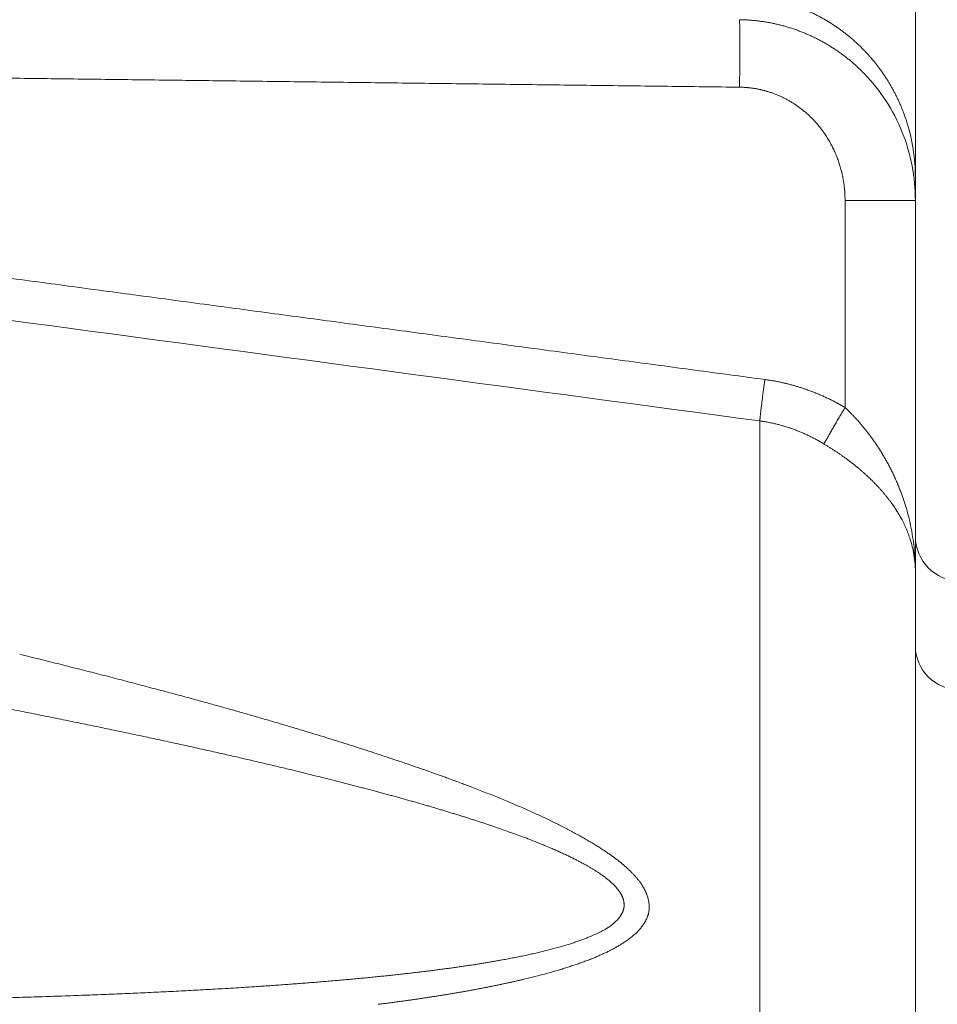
# Model space of a CAD drawing. Header units: millimetres. Extents: x 5437 to 18441, y -4466 to 3128.
# Tile 388 of 497: x 13790 to 13800, y 10 to 21. Entities that reach past the tile are written whole.
import ezdxf

# ---------------------------------------------------------------- set-up
doc = ezdxf.new("R2010")
doc.units = ezdxf.units.MM
doc.layers.add('1', color=7, linetype='Continuous', true_color=0xffffff)
doc.dimstyles.get("Standard").update_dxf_attribs({"dimtxt": 0.18, "dimasz": 0.18, "dimexe": 0.18, "dimexo": 0.0625, "dimgap": 0.09, "dimtad": 0, "dimtih": 1, "dimtoh": 1, "dimdec": 4, "dimzin": 0, "dimdsep": 46, "dimtxsty": 'Standard', "dimcen": 0.09, "dimadec": 0, "dimazin": 0, "dimtfac": 1, "dimtdec": 4, "dimtofl": 0, "dimtmove": 0, "dimatfit": 3, "dimfxl": 1, "dimtolj": 1, "dimtzin": 0, "dimarcsym": 0})

# ---------------------------------------------------------------- blocks, each defined once
blk = doc.blocks.new('*D3')
at = {"color": 0, "lineweight": -2, "transparency": 16777216}
for p, q in [((13674.147, 1169.564), (14135.36, 1169.564)), ((13833.147, -580.436), (14135.36, -580.436))]:
    blk.add_line(p, q, dxfattribs=at)
at = {"color": 0, "lineweight": 0, "transparency": 16777216}
for p, q in [((14135.18, 1089.564), (14135.18, 421.321)), ((14135.18, -500.436), (14135.18, 167.808))]:
    blk.add_line(p, q, dxfattribs=at)
at = {"color": 0, "lineweight": 20, "transparency": 16777216}
for points in [[(14121.847, 1089.564), (14148.514, 1089.564), (14135.18, 1169.564)], [(14121.847, -500.436), (14148.514, -500.436), (14135.18, -580.436)]]:
    blk.add_solid(points, dxfattribs=at)
at = {"layer": 'Defpoints', "color": 0, "lineweight": 20, "transparency": 16777216}
for p in [(13674.085, 1169.564), (13833.085, -580.436), (14135.18, -580.436)]:
    blk.add_point(p, dxfattribs=at)
at = {"color": 0, "lineweight": 20, "transparency": 16777216, "insert": (14135.18, 294.564), "char_height": 80, "attachment_point": 5, "rotation": 270}
blk.add_mtext('\\A1;1750', dxfattribs=at)
blk = doc.blocks.new('*D4')
at = {"color": 0, "lineweight": -2, "transparency": 16777216}
for p, q in [((13346.81, 234.502), (13346.81, -825.635)), ((13857.587, -64.498), (13857.587, -825.635))]:
    blk.add_line(p, q, dxfattribs=at)
at = {"color": 0, "lineweight": 0, "transparency": 16777216}
for p, q in [((13426.81, -825.455), (13508.775, -825.455)), ((13777.587, -825.455), (13695.622, -825.455))]:
    blk.add_line(p, q, dxfattribs=at)
at = {"color": 0, "lineweight": 20, "transparency": 16777216}
for points in [[(13426.81, -812.121), (13426.81, -838.788), (13346.81, -825.455)], [(13777.587, -812.121), (13777.587, -838.788), (13857.587, -825.455)]]:
    blk.add_solid(points, dxfattribs=at)
at = {"layer": 'Defpoints', "color": 0, "lineweight": 20, "transparency": 16777216}
for p in [(13346.81, 234.564), (13857.587, -64.436), (13346.81, -825.455)]:
    blk.add_point(p, dxfattribs=at)
at = {"color": 0, "lineweight": 20, "transparency": 16777216, "insert": (13602.199, -825.455), "char_height": 80, "attachment_point": 5}
blk.add_mtext('\\A1;515', dxfattribs=at)

msp = doc.modelspace()

# ---------------------------------------------------------------- linework, layer by layer
at = {"layer": '1', "color": 0, "lineweight": 20}
for p, q in [((13800.08476, 21.08943), (13800.08476, 19.18213)), ((13800.08476, 19.18216), (13800.08476, 18.92583)), ((13799.29872, 16.60991), (13799.29872, 18.92583)), ((13800.08476, 18.92583), (13800.08476, 14.77167)), ((13798.34581, -7.65812), (13798.34581, 16.46033)), ((13800.08476, 14.77167), (13800.08476, -7.89707))]:
    msp.add_line(p, q, dxfattribs=at)
msp.add_arc((13800.58476, 15.16911), 0.5, 180, 269.2, dxfattribs=at)
msp.add_ellipse((13800.58476, 13.94441), major_axis=(0.5, 0), ratio=0.9838012, start_param=3.14159265, end_param=4.69842635, dxfattribs=at)
for points, degree, knots in [([(13799.51815, 20.59723), (13799.51295, 20.60263), (13799.50254, 20.61343), (13799.48672, 20.6294), (13799.47077, 20.64517), (13799.45467, 20.66072), (13799.43843, 20.67607), (13799.42206, 20.69121), (13799.40555, 20.70614), (13799.38891, 20.72085), (13799.37215, 20.73535), (13799.35526, 20.74964), (13799.33824, 20.76372), (13799.32111, 20.77758), (13799.30386, 20.79122), (13799.2865, 20.80465), (13799.26903, 20.81787), (13799.25145, 20.83086), (13799.23377, 20.84364), (13799.21598, 20.85621), (13799.1981, 20.86855), (13799.18012, 20.88068), (13799.16204, 20.89258), (13799.14388, 20.90427), (13799.12562, 20.91574), (13799.10729, 20.927), (13799.08886, 20.93803), (13799.07036, 20.94884), (13799.05179, 20.95943), (13799.03314, 20.96981), (13799.01441, 20.97996), (13798.99562, 20.98989), (13798.97676, 20.99961), (13798.95784, 21.0091), (13798.93886, 21.01838), (13798.91982, 21.02744), (13798.90073, 21.03627), (13798.88158, 21.04489), (13798.86238, 21.05329), (13798.84314, 21.06147), (13798.82385, 21.06944), (13798.80452, 21.07718), (13798.78514, 21.08471), (13798.76573, 21.09202), (13798.74629, 21.09911), (13798.72681, 21.10599), (13798.70731, 21.11265), (13798.68777, 21.1191), (13798.66821, 21.12533), (13798.64863, 21.13135), (13798.62903, 21.13715), (13798.60941, 21.14274), (13798.58977, 21.14811), (13798.57012, 21.15328), (13798.55047, 21.15823), (13798.5308, 21.16297), (13798.51112, 21.1675), (13798.49145, 21.17182), (13798.47177, 21.17593), (13798.45209, 21.17984), (13798.43241, 21.18353), (13798.41274, 21.18702), (13798.39308, 21.19031), (13798.37342, 21.19339), (13798.35378, 21.19626), (13798.33415, 21.19893), (13798.31453, 21.2014), (13798.29493, 21.20367), (13798.27536, 21.20574), (13798.2558, 21.2076), (13798.23627, 21.20927), (13798.21676, 21.21075), (13798.19728, 21.21202), (13798.17783, 21.2131), (13798.15842, 21.21398), (13798.13903, 21.21468), (13798.12612, 21.21499), (13798.11967, 21.21514)], 3, [0, 0, 0, 0, 0.01438616, 0.02874289, 0.04307022, 0.05736819, 0.07163682, 0.08587617, 0.10008625, 0.11426711, 0.12841878, 0.14254131, 0.15663471, 0.17069905, 0.18473434, 0.19874063, 0.21271795, 0.22666635, 0.24058586, 0.25447653, 0.26833839, 0.28217147, 0.29597583, 0.3097515, 0.32349852, 0.33721694, 0.35090679, 0.36456812, 0.37820096, 0.39180537, 0.40538138, 0.41892904, 0.4324484, 0.44593948, 0.45940235, 0.47283704, 0.48624359, 0.49962206, 0.5129725, 0.52629493, 0.53958943, 0.55285602, 0.56609475, 0.57930568, 0.59248885, 0.60564432, 0.61877212, 0.63187231, 0.64494493, 0.65799004, 0.67100769, 0.68399793, 0.6969608, 0.70989637, 0.72280467, 0.73568577, 0.74853971, 0.76136656, 0.77416635, 0.78693914, 0.799685, 0.81240397, 0.8250961, 0.83776146, 0.85040009, 0.86301206, 0.87559742, 0.88815622, 0.90068852, 0.91319439, 0.92567387, 0.93812703, 0.95055392, 0.9629546, 0.97532914, 0.98767758, 1, 1, 1, 1]), ([(13798.11967, 20.94608), (13798.12699, 20.94596), (13798.14165, 20.94571), (13798.16364, 20.94503), (13798.18566, 20.94411), (13798.20769, 20.94294), (13798.22973, 20.94153), (13798.25178, 20.93986), (13798.27384, 20.93794), (13798.29591, 20.93578), (13798.31797, 20.93336), (13798.34004, 20.93068), (13798.3621, 20.92776), (13798.38416, 20.92458), (13798.40621, 20.92115), (13798.42824, 20.91746), (13798.45026, 20.91352), (13798.47226, 20.90933), (13798.49424, 20.90487), (13798.5162, 20.90017), (13798.53813, 20.8952), (13798.56003, 20.88998), (13798.58189, 20.8845), (13798.60373, 20.87877), (13798.62552, 20.87278), (13798.64727, 20.86653), (13798.66897, 20.86002), (13798.69063, 20.85326), (13798.71223, 20.84624), (13798.73378, 20.83896), (13798.75528, 20.83142), (13798.77671, 20.82363), (13798.79808, 20.81558), (13798.81939, 20.80727), (13798.84062, 20.7987), (13798.86178, 20.78989), (13798.87581, 20.78381), (13798.88283, 20.78076)], 3, [0, 0, 0, 0, 0.02793838, 0.05591219, 0.0839216, 0.11196676, 0.14004786, 0.16816506, 0.19631853, 0.22450844, 0.25273494, 0.28099822, 0.30929843, 0.33763574, 0.36601031, 0.3944223, 0.42287188, 0.45135921, 0.47988445, 0.50844775, 0.53704929, 0.56568921, 0.59436768, 0.62308484, 0.65184087, 0.68063591, 0.70947012, 0.73834365, 0.76725666, 0.79620929, 0.82520171, 0.85423406, 0.88330649, 0.91241915, 0.94157219, 0.97076576, 1, 1, 1, 1]), ([(13798.88283, 20.78076), (13798.88941, 20.77786), (13798.90257, 20.77205), (13798.92222, 20.76306), (13798.94181, 20.75385), (13798.96134, 20.7444), (13798.9808, 20.73471), (13799.0002, 20.7248), (13799.01952, 20.71465), (13799.03878, 20.70426), (13799.05795, 20.69364), (13799.07705, 20.68279), (13799.09606, 20.6717), (13799.11499, 20.66038), (13799.13383, 20.64883), (13799.15257, 20.63704), (13799.17123, 20.62502), (13799.18978, 20.61277), (13799.20824, 20.60028), (13799.22659, 20.58757), (13799.24483, 20.57462), (13799.26297, 20.56144), (13799.28099, 20.54802), (13799.29889, 20.53438), (13799.31668, 20.52051), (13799.33434, 20.50641), (13799.35188, 20.49208), (13799.36929, 20.47752), (13799.38657, 20.46274), (13799.40371, 20.44772), (13799.42071, 20.43249), (13799.43758, 20.41702), (13799.4543, 20.40134), (13799.47087, 20.38543), (13799.48729, 20.36929), (13799.50356, 20.35295), (13799.51427, 20.34188), (13799.51962, 20.33635)], 3, [0, 0, 0, 0, 0.02754498, 0.05514902, 0.08281224, 0.11053477, 0.13831674, 0.16615828, 0.1940595, 0.22202054, 0.25004151, 0.27812253, 0.30626372, 0.33446521, 0.36272711, 0.39104954, 0.41943261, 0.44787644, 0.47638115, 0.50494684, 0.53357364, 0.56226164, 0.59101097, 0.61982173, 0.64869403, 0.67762798, 0.70662368, 0.73568124, 0.76480077, 0.79398237, 0.82322614, 0.85253218, 0.88190059, 0.91133149, 0.94082495, 0.97038109, 1, 1, 1, 1]), ([(13799.93791, 19.94471), (13799.93521, 19.95141), (13799.92982, 19.96477), (13799.92148, 19.98465), (13799.91299, 20.00435), (13799.90434, 20.02386), (13799.89553, 20.04318), (13799.88657, 20.0623), (13799.87747, 20.08123), (13799.86821, 20.09997), (13799.85882, 20.11852), (13799.84929, 20.13687), (13799.83963, 20.15502), (13799.82984, 20.17298), (13799.81992, 20.19075), (13799.80989, 20.20832), (13799.79973, 20.22569), (13799.78947, 20.24287), (13799.77909, 20.25986), (13799.7686, 20.27664), (13799.75802, 20.29324), (13799.74733, 20.30964), (13799.73655, 20.32584), (13799.72568, 20.34185), (13799.71472, 20.35766), (13799.70368, 20.37328), (13799.69255, 20.38871), (13799.68135, 20.40394), (13799.67007, 20.41898), (13799.65873, 20.43383), (13799.64731, 20.44848), (13799.63583, 20.46294), (13799.62429, 20.47722), (13799.61269, 20.4913), (13799.60104, 20.5052), (13799.58934, 20.5189), (13799.57758, 20.53242), (13799.56578, 20.54575), (13799.55394, 20.55889), (13799.54206, 20.57185), (13799.53015, 20.58463), (13799.52215, 20.59304), (13799.51815, 20.59723)], 3, [0, 0, 0, 0, 0.02780153, 0.05545921, 0.08297305, 0.11034307, 0.13756927, 0.16465166, 0.19159026, 0.21838508, 0.24503612, 0.27154341, 0.29790696, 0.32412678, 0.35020288, 0.37613528, 0.401924, 0.42756905, 0.45307044, 0.4784282, 0.50364234, 0.52871288, 0.55363983, 0.57842322, 0.60306307, 0.62755939, 0.65191221, 0.67612155, 0.70018742, 0.72410986, 0.74788888, 0.77152451, 0.79501677, 0.81836569, 0.8415713, 0.86463362, 0.88755267, 0.91032849, 0.9329611, 0.95545054, 0.97779683, 1, 1, 1, 1]), ([(13799.29872, 18.92583), (13799.29877, 19.03849), (13799.28713, 19.15087), (13799.26379, 19.26201), (13799.19473, 19.47328), (13799.0829, 19.66555), (13799.01811, 19.75426), (13798.90841, 19.87351), (13798.78072, 19.97252), (13798.7369, 20.00277), (13798.60271, 20.08486), (13798.4562, 20.14372), (13798.35421, 20.17134), (13798.2454, 20.18792), (13798.1356, 20.19129), (13798.13029, 20.19142), (13798.12498, 20.19152), (13798.11967, 20.19159)], 5, [0, 0, 0, 0, 0, 0, 0.29325221, 0.29325221, 0.29325221, 0.57693021, 0.57693021, 0.57693021, 0.71479363, 0.71479363, 0.71479363, 0.98621046, 0.98621046, 0.98621046, 1, 1, 1, 1, 1, 1]), ([(13800.08476, 19.18216), (13800.08476, 19.28884), (13800.07641, 19.39555), (13800.04322, 19.60651), (13800.01837, 19.71076), (13799.98559, 19.81258)], 3, [0, 0, 0, 0, 0.5, 0.5, 1, 1, 1, 1]), ([(13799.9389, 19.68544), (13799.98692, 19.56464), (13800.0235, 19.4395), (13800.07242, 19.18484), (13800.08476, 19.05533), (13800.08476, 18.92583)], 3, [0, 0, 0, 0, 0.5, 0.5, 1, 1, 1, 1]), ([(13798.40235, 16.92316), (13798.55447, 16.90273), (13798.70446, 16.86978), (13798.85163, 16.82475), (13799.0289, 16.75446), (13799.19859, 16.66675), (13799.23229, 16.64848), (13799.26567, 16.62953), (13799.29872, 16.60991)], 5, [0, 0, 0, 0, 0, 0, 0.79967118, 0.79967118, 0.79967118, 1, 1, 1, 1, 1, 1]), ([(13799.29872, 16.60991), (13799.30286, 16.60599), (13799.31118, 16.59813), (13799.32359, 16.58616), (13799.33601, 16.57402), (13799.34843, 16.56169), (13799.36086, 16.54917), (13799.37329, 16.53646), (13799.38571, 16.52357), (13799.39812, 16.51049), (13799.41052, 16.49722), (13799.42291, 16.48376), (13799.43528, 16.47011), (13799.44763, 16.45628), (13799.45995, 16.44226), (13799.47225, 16.42805), (13799.48452, 16.41366), (13799.49675, 16.39908), (13799.50895, 16.38431), (13799.52111, 16.36935), (13799.53322, 16.3542), (13799.54529, 16.33887), (13799.55731, 16.32335), (13799.56927, 16.30764), (13799.58118, 16.29174), (13799.59303, 16.27566), (13799.60481, 16.25939), (13799.61653, 16.24293), (13799.62818, 16.22628), (13799.63976, 16.20945), (13799.64737, 16.19814), (13799.6512, 16.19246)], 3, [0, 0, 0, 0, 0.03073995, 0.06173494, 0.09298658, 0.1244964, 0.15626591, 0.1882966, 0.22058989, 0.2531472, 0.28596989, 0.31905931, 0.35241675, 0.38604349, 0.41994077, 0.45410981, 0.48855179, 0.52326787, 0.55825917, 0.59352681, 0.62907187, 0.66489538, 0.70099839, 0.73738189, 0.77404687, 0.81099428, 0.84822508, 0.88574016, 0.92354042, 0.96162675, 1, 1, 1, 1]), ([(13799.06291, 16.20291), (13799.0565, 16.2068), (13799.04369, 16.21458), (13799.02431, 16.22594), (13799.00485, 16.23708), (13798.98529, 16.24796), (13798.96564, 16.2586), (13798.94589, 16.26899), (13798.92606, 16.27913), (13798.90615, 16.28902), (13798.88615, 16.29866), (13798.86607, 16.30804), (13798.84591, 16.31718), (13798.82568, 16.32607), (13798.80538, 16.3347), (13798.78501, 16.34308), (13798.76457, 16.35121), (13798.74407, 16.35909), (13798.72351, 16.36671), (13798.70289, 16.37408), (13798.68221, 16.38119), (13798.66148, 16.38805), (13798.64069, 16.39466), (13798.61986, 16.40101), (13798.59899, 16.4071), (13798.57807, 16.41294), (13798.5571, 16.41853), (13798.53611, 16.42386), (13798.51507, 16.42894), (13798.494, 16.43376), (13798.47291, 16.43832), (13798.45178, 16.44263), (13798.43063, 16.44669), (13798.40946, 16.45049), (13798.38826, 16.45404), (13798.36705, 16.45734), (13798.35289, 16.45933), (13798.34581, 16.46033)], 3, [0, 0, 0, 0, 0.02932809, 0.0586045, 0.08782984, 0.11700474, 0.14612982, 0.17520573, 0.20423309, 0.23321255, 0.26214475, 0.29103035, 0.31986999, 0.34866434, 0.37741405, 0.40611979, 0.43478223, 0.46340205, 0.49197991, 0.5205165, 0.54901251, 0.57746861, 0.60588551, 0.63426389, 0.66260446, 0.69090791, 0.71917495, 0.74740628, 0.77560263, 0.8037647, 0.8318932, 0.85998887, 0.88805242, 0.91608458, 0.94408607, 0.97205763, 1, 1, 1, 1]), ([(13799.82978, 15.52557), (13799.82636, 15.5304), (13799.81955, 15.54003), (13799.80909, 15.55442), (13799.7985, 15.56871), (13799.78775, 15.5829), (13799.77686, 15.59701), (13799.76583, 15.61101), (13799.75465, 15.62492), (13799.74334, 15.63872), (13799.7319, 15.65244), (13799.72032, 15.66605), (13799.70862, 15.67956), (13799.69679, 15.69297), (13799.68483, 15.70629), (13799.67276, 15.7195), (13799.66057, 15.73262), (13799.64827, 15.74563), (13799.63585, 15.75854), (13799.62333, 15.77135), (13799.6107, 15.78406), (13799.59796, 15.79667), (13799.58513, 15.80918), (13799.5722, 15.82159), (13799.55917, 15.83389), (13799.54605, 15.8461), (13799.53285, 15.8582), (13799.51955, 15.8702), (13799.50617, 15.88211), (13799.49271, 15.89391), (13799.47917, 15.90561), (13799.46555, 15.91721), (13799.45186, 15.92871), (13799.4381, 15.94011), (13799.42427, 15.95141), (13799.41037, 15.96261), (13799.39641, 15.97371), (13799.38238, 15.98471), (13799.3683, 15.99562), (13799.35416, 16.00643), (13799.33996, 16.01714), (13799.32572, 16.02775), (13799.31142, 16.03827), (13799.29708, 16.04869), (13799.28269, 16.05902), (13799.26826, 16.06925), (13799.25378, 16.07939), (13799.23927, 16.08943), (13799.22473, 16.09938), (13799.21015, 16.10924), (13799.19553, 16.11901), (13799.18089, 16.12869), (13799.16622, 16.13827), (13799.15152, 16.14777), (13799.1368, 16.15718), (13799.12206, 16.1665), (13799.1073, 16.17573), (13799.09253, 16.18488), (13799.07774, 16.19394), (13799.06785, 16.19992), (13799.06291, 16.20291)], 3, [0, 0, 0, 0, 0.01968968, 0.03927304, 0.05875094, 0.07812423, 0.0973938, 0.11656054, 0.13562537, 0.15458922, 0.17345303, 0.19221778, 0.21088443, 0.229454, 0.2479275, 0.26630598, 0.28459047, 0.30278206, 0.32088183, 0.33889091, 0.35681041, 0.37464148, 0.3923853, 0.41004304, 0.42761592, 0.44510515, 0.46251199, 0.47983769, 0.49708355, 0.51425086, 0.53134094, 0.54835515, 0.56529484, 0.58216139, 0.59895621, 0.61568071, 0.63233634, 0.64892457, 0.66544685, 0.68190471, 0.69829965, 0.71463321, 0.73090695, 0.74712244, 0.76328127, 0.77938505, 0.79543542, 0.81143401, 0.82738249, 0.84328254, 0.85913586, 0.87494415, 0.89070914, 0.90643258, 0.92211623, 0.93776185, 0.95337123, 0.96894618, 0.98448849, 1, 1, 1, 1]), ([(13799.6512, 16.19246), (13799.65535, 16.18621), (13799.66372, 16.17364), (13799.67611, 16.15458), (13799.68847, 16.1352), (13799.70078, 16.11552), (13799.71304, 16.09552), (13799.72524, 16.07521), (13799.73737, 16.05459), (13799.74943, 16.03365), (13799.7614, 16.01241), (13799.77329, 15.99085), (13799.78509, 15.96898), (13799.79678, 15.94679), (13799.80836, 15.9243), (13799.81982, 15.90149), (13799.83115, 15.87837), (13799.84235, 15.85494), (13799.85341, 15.8312), (13799.86433, 15.80714), (13799.87507, 15.78277), (13799.88568, 15.75809), (13799.89254, 15.74151), (13799.89599, 15.73318)], 3, [0, 0, 0, 0, 0.04205877, 0.08466864, 0.12783052, 0.17154529, 0.21581379, 0.26063684, 0.30601522, 0.35194967, 0.39844094, 0.44548972, 0.49309668, 0.54126249, 0.58998777, 0.63927313, 0.68911916, 0.73952643, 0.79049548, 0.84202686, 0.89412108, 0.94677863, 1, 1, 1, 1]), ([(13799.89599, 15.73318), (13799.89886, 15.72614), (13799.90461, 15.71202), (13799.91301, 15.69073), (13799.92127, 15.66926), (13799.92938, 15.64761), (13799.93733, 15.62579), (13799.94511, 15.60378), (13799.95273, 15.5816), (13799.96018, 15.55925), (13799.96746, 15.53671), (13799.97214, 15.52162), (13799.97449, 15.51404)], 3, [0, 0, 0, 0, 0.09695955, 0.19459347, 0.29290225, 0.39188639, 0.49154637, 0.59188266, 0.69289572, 0.794586, 0.89695395, 1, 1, 1, 1]), ([(13800.02172, 15.15236), (13800.01987, 15.15782), (13800.01618, 15.1687), (13800.01036, 15.18493), (13800.00437, 15.201), (13799.99821, 15.2169), (13799.99188, 15.23264), (13799.98538, 15.24822), (13799.97873, 15.26363), (13799.97192, 15.27888), (13799.96497, 15.29397), (13799.95788, 15.30889), (13799.95065, 15.32364), (13799.9433, 15.33823), (13799.93582, 15.35266), (13799.92823, 15.36692), (13799.92052, 15.38102), (13799.91271, 15.39495), (13799.9048, 15.40873), (13799.89679, 15.42233), (13799.88869, 15.43578), (13799.88051, 15.44907), (13799.87225, 15.46219), (13799.86391, 15.47515), (13799.8555, 15.48796), (13799.84703, 15.5006), (13799.8385, 15.51309), (13799.83272, 15.52136), (13799.82985, 15.52547)], 3, [0, 0, 0, 0, 0.04345891, 0.08651455, 0.12916725, 0.17141736, 0.21326525, 0.25471131, 0.29575592, 0.3363995, 0.37664249, 0.41648533, 0.4559285, 0.49497248, 0.53361777, 0.57186492, 0.60971447, 0.64716699, 0.68422309, 0.72088337, 0.7571485, 0.79301914, 0.82849599, 0.86357978, 0.89827128, 0.93257126, 0.96648055, 1, 1, 1, 1]), ([(13799.82986, 15.52546), (13799.83334, 15.52047), (13799.84034, 15.51045), (13799.8506, 15.49532), (13799.86074, 15.48002), (13799.87073, 15.46457), (13799.88058, 15.44895), (13799.89027, 15.43316), (13799.89981, 15.41722), (13799.90918, 15.40111), (13799.91838, 15.38483), (13799.92742, 15.3684), (13799.93326, 15.35738), (13799.93619, 15.35184)], 3, [0, 0, 0, 0, 0.08682406, 0.17445694, 0.26290156, 0.35216073, 0.44223715, 0.53313348, 0.62485225, 0.71739594, 0.81076693, 0.90496754, 1, 1, 1, 1]), ([(13800.0388, 15.25653), (13800.05397, 15.17572), (13800.06549, 15.09491), (13800.08088, 14.93329), (13800.08476, 14.85248), (13800.08476, 14.77167)], 3, [0, 0, 0, 0, 0.5, 0.5, 1, 1, 1, 1]), ([(13790.0746, 13.8519), (13790.11276, 13.84246), (13790.18873, 13.82367), (13790.30209, 13.79547), (13790.41437, 13.76741), (13790.52557, 13.73949), (13790.63568, 13.7117), (13790.7447, 13.68404), (13790.85264, 13.65652), (13790.95949, 13.62914), (13791.06525, 13.60188), (13791.16993, 13.57477), (13791.27353, 13.54779), (13791.37604, 13.52094), (13791.47746, 13.49423), (13791.5778, 13.46766), (13791.67705, 13.44121), (13791.77521, 13.41491), (13791.87229, 13.38874), (13791.96829, 13.3627), (13792.07931, 13.3324), (13792.20511, 13.29778), (13792.34538, 13.25877), (13792.48384, 13.21985), (13792.6205, 13.18102), (13792.75535, 13.14227), (13792.8884, 13.10362), (13793.01964, 13.06505), (13793.14907, 13.02657), (13793.27669, 12.98818), (13793.40251, 12.94987), (13793.52652, 12.91165), (13793.64873, 12.87352), (13793.76912, 12.83546), (13793.88774, 12.79752), (13793.96602, 12.77205), (13794.00492, 12.7594)], 3, [0, 0, 0, 0, 0.02858662, 0.0569199, 0.08500001, 0.11282707, 0.14040126, 0.16772272, 0.19479162, 0.22160812, 0.24817241, 0.27448465, 0.30054503, 0.32635373, 0.35191095, 0.37721689, 0.40227175, 0.42707574, 0.45162907, 0.47593198, 0.4999847, 0.53604203, 0.57170543, 0.60697592, 0.64185456, 0.67634245, 0.71044072, 0.74415053, 0.77747311, 0.81040971, 0.84296163, 0.87513022, 0.90691688, 0.93832305, 0.96935024, 1, 1, 1, 1]), ([(13793.11523, 12.55761), (13793.08943, 12.56384), (13793.03759, 12.57634), (13792.95935, 12.59505), (13792.88029, 12.61383), (13792.8004, 12.63267), (13792.71968, 12.65158), (13792.63814, 12.67055), (13792.55576, 12.68959), (13792.47256, 12.7087), (13792.38854, 12.72787), (13792.30368, 12.7471), (13792.218, 12.7664), (13792.13148, 12.78577), (13792.04415, 12.80519), (13791.95598, 12.82469), (13791.86698, 12.84425), (13791.77716, 12.86387), (13791.68651, 12.88356), (13791.59503, 12.90331), (13791.50272, 12.92312), (13791.40959, 12.943), (13791.31563, 12.96294), (13791.22084, 12.98295), (13791.12522, 13.00302), (13791.02877, 13.02315), (13790.9315, 13.04335), (13790.8334, 13.06361), (13790.73447, 13.08393), (13790.63471, 13.10431), (13790.53412, 13.12476), (13790.43271, 13.14527), (13790.33047, 13.16584), (13790.2274, 13.18647), (13790.12351, 13.20717), (13790.01878, 13.22792), (13789.91323, 13.24874), (13789.80685, 13.26962), (13789.69964, 13.29056), (13789.59161, 13.31156), (13789.48274, 13.33263), (13789.37305, 13.35375), (13789.26253, 13.37494), (13789.15118, 13.39618), (13789.03901, 13.41749), (13788.926, 13.43885), (13788.81218, 13.46028), (13788.736, 13.47454), (13788.69777, 13.4817)], 3, [0, 0, 0, 0, 0.01780628, 0.03578565, 0.05393827, 0.07226429, 0.09076384, 0.10943707, 0.12828411, 0.14730509, 0.16650014, 0.18586938, 0.20541293, 0.22513092, 0.24502345, 0.26509063, 0.28533258, 0.3057494, 0.3263412, 0.34710806, 0.3680501, 0.38916741, 0.41046007, 0.43192819, 0.45357184, 0.47539112, 0.49738611, 0.51955689, 0.54190355, 0.56442615, 0.58712478, 0.60999951, 0.63305042, 0.65627757, 0.67968104, 0.7032609, 0.7270172, 0.75095002, 0.77505943, 0.79934547, 0.82380822, 0.84844773, 0.87326406, 0.89825727, 0.92342742, 0.94877455, 0.97429873, 1, 1, 1, 1]), ([(13794.21224, 12.69089), (13794.23377, 12.68367), (13794.27658, 12.66933), (13794.34026, 12.6478), (13794.40308, 12.62641), (13794.46501, 12.60517), (13794.52606, 12.58406), (13794.58624, 12.5631), (13794.64553, 12.54228), (13794.70395, 12.5216), (13794.76148, 12.50106), (13794.81814, 12.48067), (13794.87392, 12.46041), (13794.92882, 12.4403), (13794.98284, 12.42033), (13795.03598, 12.4005), (13795.09687, 12.37756), (13795.16527, 12.35147), (13795.24094, 12.32213), (13795.31517, 12.29287), (13795.38797, 12.26369), (13795.45933, 12.23459), (13795.52925, 12.20557), (13795.59774, 12.17663), (13795.66479, 12.14777), (13795.7304, 12.11898), (13795.79457, 12.09027), (13795.85735, 12.06166), (13795.89843, 12.04244), (13795.91882, 12.0329)], 3, [0, 0, 0, 0, 0.03627545, 0.0721227, 0.10754235, 0.142535, 0.1771013, 0.21124189, 0.24495744, 0.27824868, 0.31111633, 0.34356115, 0.37558393, 0.4071855, 0.43836671, 0.46912845, 0.49947165, 0.5444195, 0.58876379, 0.63250861, 0.67565819, 0.71821698, 0.76018959, 0.80158083, 0.84239572, 0.8826395, 0.92231764, 0.96143582, 1, 1, 1, 1]), ([(13795.40115, 11.91609), (13795.38834, 11.92047), (13795.3626, 11.92927), (13795.32364, 11.94243), (13795.28417, 11.95563), (13795.24419, 11.96887), (13795.20368, 11.98215), (13795.16266, 11.99547), (13795.12112, 12.00884), (13795.07906, 12.02225), (13795.03649, 12.0357), (13794.9934, 12.04919), (13794.94979, 12.06272), (13794.90566, 12.07629), (13794.86102, 12.08991), (13794.81585, 12.10356), (13794.77017, 12.11726), (13794.72398, 12.131), (13794.67726, 12.14478), (13794.63003, 12.1586), (13794.58228, 12.17246), (13794.53401, 12.18636), (13794.48523, 12.20031), (13794.43592, 12.21429), (13794.3861, 12.22831), (13794.33577, 12.24238), (13794.28491, 12.25648), (13794.23354, 12.27063), (13794.18165, 12.28482), (13794.12924, 12.29904), (13794.07631, 12.31331), (13794.02287, 12.32762), (13793.96891, 12.34196), (13793.91443, 12.35635), (13793.85943, 12.37078), (13793.80392, 12.38525), (13793.74789, 12.39975), (13793.69134, 12.4143), (13793.63428, 12.42889), (13793.57669, 12.44351), (13793.51859, 12.45818), (13793.47966, 12.46793), (13793.46012, 12.47283)], 3, [0, 0, 0, 0, 0.02060936, 0.04143819, 0.06248707, 0.08375654, 0.10524717, 0.12695947, 0.14889397, 0.17105115, 0.19343149, 0.21603547, 0.23886354, 0.26191613, 0.28519369, 0.30869661, 0.3324253, 0.35638017, 0.38056157, 0.4049699, 0.42960551, 0.45446874, 0.47955994, 0.50487944, 0.53042756, 0.55620462, 0.58221092, 0.60844677, 0.63491244, 0.66160822, 0.6885344, 0.71569123, 0.74307897, 0.77069789, 0.79854823, 0.82663023, 0.85494413, 0.88349016, 0.91226854, 0.9412795, 0.97052325, 1, 1, 1, 1]), ([(13795.91883, 12.03289), (13795.92925, 12.02797), (13795.95005, 12.01815), (13795.981, 12.00334), (13796.01167, 11.98852), (13796.04204, 11.97367), (13796.07213, 11.95881), (13796.09201, 11.94885), (13796.10193, 11.94389)], 3, [0, 0, 0, 0, 0.1685334, 0.3363104, 0.5033382, 0.66962412, 0.83517555, 1, 1, 1, 1]), ([(13796.10193, 11.94389), (13796.11167, 11.93898), (13796.13106, 11.9292), (13796.15981, 11.9145), (13796.18813, 11.89987), (13796.21601, 11.88528), (13796.24345, 11.87075), (13796.27046, 11.85628), (13796.29702, 11.84186), (13796.32315, 11.82749), (13796.34885, 11.81319), (13796.3741, 11.79893), (13796.39892, 11.78473), (13796.4233, 11.77058), (13796.44725, 11.75649), (13796.47076, 11.74246), (13796.49383, 11.72848), (13796.51646, 11.71455), (13796.53865, 11.70068), (13796.56041, 11.68686), (13796.58173, 11.6731), (13796.60262, 11.65939), (13796.62306, 11.64574), (13796.64307, 11.63214), (13796.66264, 11.6186), (13796.68178, 11.60511), (13796.70048, 11.59168), (13796.71874, 11.5783), (13796.73656, 11.56497), (13796.75394, 11.5517), (13796.77089, 11.53848), (13796.7874, 11.52532), (13796.80348, 11.51222), (13796.81911, 11.49916), (13796.83431, 11.48617), (13796.84907, 11.47322), (13796.8634, 11.46034), (13796.87729, 11.4475), (13796.89074, 11.43472), (13796.90374, 11.422), (13796.91634, 11.40933), (13796.92442, 11.40087), (13796.92844, 11.39667)], 3, [0, 0, 0, 0, 0.03004253, 0.05980133, 0.08927788, 0.11847369, 0.14739034, 0.17602943, 0.20439261, 0.23248159, 0.26029812, 0.28784401, 0.31512112, 0.34213137, 0.36887673, 0.39535923, 0.42158097, 0.44754409, 0.47325083, 0.49870347, 0.52390437, 0.54885596, 0.57356073, 0.59802128, 0.62224025, 0.64622038, 0.66996449, 0.69347548, 0.71675635, 0.73981018, 0.76264013, 0.78524947, 0.80764157, 0.82981989, 0.85178799, 0.87354954, 0.8951083, 0.91646816, 0.93763311, 0.95860723, 0.97939476, 1, 1, 1, 1]), ([(13796.4174, 11.48671), (13796.41163, 11.48998), (13796.40003, 11.49656), (13796.38232, 11.50638), (13796.36426, 11.51625), (13796.34583, 11.52613), (13796.32705, 11.53605), (13796.30791, 11.546), (13796.28841, 11.55598), (13796.26855, 11.56599), (13796.24833, 11.57602), (13796.22775, 11.58609), (13796.20681, 11.59619), (13796.18552, 11.60631), (13796.16386, 11.61646), (13796.14185, 11.62665), (13796.11947, 11.63686), (13796.09674, 11.6471), (13796.07365, 11.65737), (13796.0502, 11.66767), (13796.02639, 11.678), (13796.00222, 11.68836), (13795.97769, 11.69874), (13795.95281, 11.70916), (13795.92756, 11.7196), (13795.90195, 11.73007), (13795.87599, 11.74058), (13795.84966, 11.75111), (13795.82298, 11.76166), (13795.79594, 11.77225), (13795.76854, 11.78287), (13795.74078, 11.79352), (13795.72211, 11.80059), (13795.71273, 11.80414)], 3, [0, 0, 0, 0, 0.02746918, 0.05523562, 0.08330212, 0.11167139, 0.14034606, 0.16932866, 0.19862165, 0.22822741, 0.25814826, 0.28838642, 0.31894407, 0.3498233, 0.38102615, 0.41255458, 0.44441051, 0.47659579, 0.50911222, 0.54196154, 0.57514543, 0.60866554, 0.64252345, 0.67672071, 0.71125882, 0.74613923, 0.78136335, 0.81693255, 0.85284815, 0.88911147, 0.92572374, 0.96268619, 1, 1, 1, 1]), ([(13796.77402, 11.20289), (13796.77218, 11.20546), (13796.7685, 11.21062), (13796.76265, 11.21834), (13796.75654, 11.22609), (13796.75016, 11.23387), (13796.7435, 11.24167), (13796.73658, 11.24949), (13796.72938, 11.25734), (13796.72191, 11.26521), (13796.71417, 11.27311), (13796.70616, 11.28103), (13796.69787, 11.28897), (13796.68931, 11.29694), (13796.68048, 11.30493), (13796.67138, 11.31295), (13796.662, 11.32099), (13796.65236, 11.32905), (13796.64244, 11.33713), (13796.63225, 11.34524), (13796.62178, 11.35338), (13796.61105, 11.36154), (13796.60004, 11.36972), (13796.58876, 11.37792), (13796.57721, 11.38615), (13796.56539, 11.3944), (13796.55329, 11.40268), (13796.54093, 11.41098), (13796.52829, 11.4193), (13796.51538, 11.42765), (13796.50219, 11.43602), (13796.48874, 11.44442), (13796.47501, 11.45283), (13796.46101, 11.46128), (13796.44674, 11.46974), (13796.4322, 11.47823), (13796.42235, 11.48387), (13796.4174, 11.48671)], 3, [0, 0, 0, 0, 0.02475754, 0.04968013, 0.07477419, 0.10004601, 0.12550175, 0.15114744, 0.17698897, 0.20303211, 0.22928247, 0.25574556, 0.28242674, 0.30933125, 0.33646418, 0.36383052, 0.39143511, 0.41928269, 0.44737785, 0.47572508, 0.50432875, 0.53319309, 0.56232225, 0.59172024, 0.62139099, 0.65133828, 0.68156584, 0.71207725, 0.74287601, 0.77396553, 0.80534912, 0.83702999, 0.86901127, 0.901296, 0.93388713, 0.96678753, 1, 1, 1, 1]), ([(13796.92844, 11.39667), (13796.93174, 11.39316), (13796.93832, 11.38615), (13796.94791, 11.37562), (13796.95726, 11.36509), (13796.96636, 11.35456), (13796.97521, 11.34403), (13796.98382, 11.3335), (13796.99217, 11.32297), (13797.00028, 11.31244), (13797.00813, 11.30192), (13797.01575, 11.29139), (13797.02063, 11.28436), (13797.02307, 11.28085)], 3, [0, 0, 0, 0, 0.0922428, 0.18418183, 0.27582921, 0.36719718, 0.45829809, 0.54914439, 0.63974866, 0.73012354, 0.82028181, 0.91023631, 1, 1, 1, 1]), ([(13797.02307, 11.28085), (13797.02535, 11.27735), (13797.02991, 11.27035), (13797.03641, 11.25985), (13797.04266, 11.24935), (13797.04863, 11.23885), (13797.05433, 11.22836), (13797.05975, 11.21788), (13797.0649, 11.2074), (13797.06978, 11.19692), (13797.07439, 11.18646), (13797.07873, 11.17599), (13797.08279, 11.16553), (13797.08657, 11.15508), (13797.09009, 11.14463), (13797.09333, 11.13419), (13797.0963, 11.12375), (13797.09968, 11.11066), (13797.10317, 11.09499), (13797.10635, 11.07681), (13797.10862, 11.05885), (13797.10999, 11.04111), (13797.11045, 11.02358), (13797.11, 11.00626), (13797.10863, 10.98916), (13797.10642, 10.97227), (13797.10418, 10.96115), (13797.10305, 10.9556)], 3, [0, 0, 0, 0, 0.03228798, 0.06450305, 0.09665088, 0.12873717, 0.16076763, 0.19274803, 0.22468415, 0.2565818, 0.28844682, 0.32028504, 0.35210235, 0.3839046, 0.41569769, 0.4474875, 0.47927993, 0.51108086, 0.56717802, 0.62274891, 0.67782781, 0.73244992, 0.78665132, 0.84046895, 0.89394052, 0.9471045, 1, 1, 1, 1]), ([(13796.77012, 10.9015), (13796.77204, 10.90384), (13796.77588, 10.90851), (13796.7813, 10.91558), (13796.78646, 10.92267), (13796.79132, 10.92978), (13796.79589, 10.93692), (13796.80017, 10.94409), (13796.80416, 10.95129), (13796.80787, 10.9585), (13796.81129, 10.96575), (13796.81442, 10.97302), (13796.81725, 10.98031), (13796.81981, 10.98763), (13796.82207, 10.99498), (13796.82404, 11.00235), (13796.82573, 11.00975), (13796.82712, 11.01717), (13796.82823, 11.02462), (13796.82905, 11.0321), (13796.82958, 11.03959), (13796.82982, 11.04712), (13796.82978, 11.05467), (13796.82944, 11.06224), (13796.82882, 11.06985), (13796.82791, 11.07747), (13796.8267, 11.08512), (13796.82521, 11.0928), (13796.82344, 11.1005), (13796.82137, 11.10823), (13796.81901, 11.11598), (13796.81637, 11.12376), (13796.81344, 11.13156), (13796.81021, 11.13939), (13796.8067, 11.14724), (13796.80291, 11.15512), (13796.79882, 11.16302), (13796.79444, 11.17095), (13796.78978, 11.1789), (13796.78482, 11.18688), (13796.77959, 11.19488), (13796.77588, 11.20022), (13796.77402, 11.20289)], 3, [0, 0, 0, 0, 0.02604377, 0.05192894, 0.077663, 0.10325357, 0.12870841, 0.15403537, 0.17924246, 0.20433778, 0.22932954, 0.25422607, 0.27903578, 0.30376717, 0.32842882, 0.35302939, 0.37757761, 0.40208224, 0.42655211, 0.45099609, 0.47542306, 0.49984194, 0.52426163, 0.54869105, 0.57313912, 0.59761471, 0.62212668, 0.64668385, 0.67129498, 0.69596879, 0.72071391, 0.74553891, 0.77045229, 0.79546244, 0.82057765, 0.84580613, 0.87115596, 0.89663511, 0.92225143, 0.94801264, 0.97392635, 1, 1, 1, 1]), ([(13797.08954, 10.91415), (13797.08832, 10.91111), (13797.08588, 10.90502), (13797.08189, 10.89596), (13797.07768, 10.88692), (13797.07322, 10.87792), (13797.06851, 10.86896), (13797.06355, 10.86004), (13797.05834, 10.85115), (13797.05289, 10.84231), (13797.04719, 10.83349), (13797.04124, 10.82472), (13797.03504, 10.81598), (13797.0286, 10.80728), (13797.0219, 10.79862), (13797.01496, 10.79), (13797.00778, 10.78141), (13797.00034, 10.77286), (13796.99266, 10.76435), (13796.97832, 10.74901), (13796.95586, 10.72694), (13796.92323, 10.69847), (13796.88704, 10.67003), (13796.85027, 10.64384), (13796.81441, 10.62003), (13796.78071, 10.59884), (13796.74664, 10.57866), (13796.71223, 10.55948), (13796.67645, 10.54083), (13796.63897, 10.52241), (13796.59952, 10.50388), (13796.55856, 10.48553), (13796.51611, 10.46734), (13796.47216, 10.44933), (13796.42671, 10.43149), (13796.37976, 10.41382), (13796.33131, 10.39632), (13796.28137, 10.379), (13796.22993, 10.36184), (13796.17699, 10.34485), (13796.12254, 10.32804), (13796.06663, 10.31137), (13796.02857, 10.30053), (13796.00939, 10.29507)], 3, [0, 0, 0, 0, 0.01040833, 0.02083011, 0.03126708, 0.04172096, 0.05219349, 0.06268637, 0.07320131, 0.08373999, 0.09430411, 0.10489533, 0.1155153, 0.12616567, 0.13684807, 0.14756411, 0.15831539, 0.16910349, 0.17992999, 0.19079642, 0.22808451, 0.26653779, 0.30622076, 0.34719218, 0.38008008, 0.41221295, 0.44360833, 0.47428509, 0.50426343, 0.53604963, 0.56835044, 0.60117803, 0.63454399, 0.66845936, 0.70293466, 0.73797989, 0.77360457, 0.80981779, 0.84662817, 0.88404394, 0.92207292, 0.96072258, 1, 1, 1, 1]), ([(13796.5202, 10.72624), (13796.52536, 10.72862), (13796.53556, 10.73332), (13796.55045, 10.74043), (13796.56482, 10.7475), (13796.57867, 10.75452), (13796.59199, 10.76149), (13796.60478, 10.76842), (13796.61705, 10.7753), (13796.62879, 10.78214), (13796.64, 10.78892), (13796.65069, 10.79566), (13796.66085, 10.80234), (13796.67355, 10.81109), (13796.68866, 10.82229), (13796.70595, 10.83633), (13796.72277, 10.85127), (13796.73912, 10.86713), (13796.75506, 10.8839), (13796.76504, 10.89557), (13796.77012, 10.9015)], 3, [0, 0, 0, 0, 0.04869391, 0.09635854, 0.14300114, 0.18862945, 0.23325174, 0.27687687, 0.31951431, 0.36117421, 0.40186745, 0.4416057, 0.48040151, 0.51826836, 0.59145249, 0.66736229, 0.74609185, 0.82772549, 0.91233889, 1, 1, 1, 1]), ([(13797.10305, 10.9556), (13797.10232, 10.95283), (13797.10084, 10.94727), (13797.09835, 10.93898), (13797.09564, 10.93068), (13797.09273, 10.9224), (13797.09061, 10.9169), (13797.08954, 10.91415)], 3, [0, 0, 0, 0, 0.19863259, 0.39791732, 0.59788591, 0.79856978, 1, 1, 1, 1]), ([(13795.9423, 10.53458), (13795.95227, 10.53706), (13795.97208, 10.54199), (13796.00142, 10.54951), (13796.03025, 10.55706), (13796.05856, 10.56465), (13796.08634, 10.57228), (13796.1136, 10.57995), (13796.14035, 10.58766), (13796.16656, 10.5954), (13796.19226, 10.60319), (13796.21743, 10.61101), (13796.24209, 10.61887), (13796.26622, 10.62677), (13796.28983, 10.6347), (13796.31291, 10.64268), (13796.33548, 10.65069), (13796.35752, 10.65874), (13796.37904, 10.66682), (13796.40004, 10.67494), (13796.42051, 10.68311), (13796.44048, 10.6913), (13796.45349, 10.69684), (13796.45995, 10.6996)], 3, [0, 0, 0, 0, 0.05397849, 0.10729585, 0.15995539, 0.21196055, 0.26331489, 0.31402212, 0.36408609, 0.4135108, 0.4623004, 0.51045922, 0.55799176, 0.60490268, 0.65119685, 0.69687932, 0.74195537, 0.78643048, 0.83031034, 0.87360091, 0.91630837, 0.95843916, 1, 1, 1, 1]), ([(13794.85343, 10.33808), (13794.87063, 10.34043), (13794.90477, 10.3451), (13794.95544, 10.3522), (13795.00521, 10.35932), (13795.05407, 10.36646), (13795.10201, 10.37361), (13795.14905, 10.38078), (13795.19517, 10.38796), (13795.24039, 10.39515), (13795.28469, 10.40236), (13795.32808, 10.40957), (13795.37056, 10.4168), (13795.41213, 10.42404), (13795.46138, 10.43281), (13795.51817, 10.44325), (13795.58232, 10.45551), (13795.64528, 10.46802), (13795.70705, 10.48079), (13795.76762, 10.49381), (13795.82698, 10.5071), (13795.88519, 10.52062), (13795.92334, 10.52994), (13795.9423, 10.53458)], 3, [0, 0, 0, 0, 0.04575572, 0.09079435, 0.13511678, 0.17872396, 0.22161687, 0.26379655, 0.30526409, 0.34602065, 0.38606744, 0.42540575, 0.46403691, 0.50196237, 0.53918362, 0.59928995, 0.65866454, 0.71731513, 0.77524976, 0.83247675, 0.88900475, 0.94484273, 1, 1, 1, 1]), ([(13792.55376, 10.12552), (13792.58219, 10.12731), (13792.63879, 10.13088), (13792.72321, 10.13638), (13792.80676, 10.14196), (13792.88945, 10.14761), (13792.97127, 10.15335), (13793.05222, 10.15916), (13793.13231, 10.16506), (13793.21154, 10.17103), (13793.2899, 10.17709), (13793.36739, 10.18322), (13793.44402, 10.18944), (13793.51978, 10.19573), (13793.59467, 10.2021), (13793.6687, 10.20856), (13793.74187, 10.21509), (13793.81417, 10.2217), (13793.8856, 10.22839), (13793.95617, 10.23515), (13794.02587, 10.242), (13794.0947, 10.24892), (13794.16267, 10.25592), (13794.22978, 10.263), (13794.29602, 10.27015), (13794.33984, 10.27502), (13794.36162, 10.27744)], 3, [0, 0, 0, 0, 0.0466127, 0.09279222, 0.13853892, 0.18385317, 0.22873534, 0.27318582, 0.31720502, 0.36079335, 0.40395123, 0.44667911, 0.48897743, 0.53084667, 0.5722873, 0.61329982, 0.65388473, 0.69404258, 0.73377389, 0.77307924, 0.81195921, 0.85041439, 0.88844541, 0.9260529, 0.96323754, 1, 1, 1, 1]), ([(13794.36162, 10.27744), (13794.38075, 10.2796), (13794.41882, 10.28389), (13794.47552, 10.29045), (13794.53153, 10.29707), (13794.58686, 10.30374), (13794.64151, 10.31048), (13794.69547, 10.31728), (13794.74875, 10.32414), (13794.80135, 10.33104), (13794.83613, 10.33574), (13794.85343, 10.33808)], 3, [0, 0, 0, 0, 0.11585948, 0.23052721, 0.34400507, 0.45629505, 0.56739917, 0.67731953, 0.78605828, 0.89361767, 1, 1, 1, 1]), ([(13795.72215, 10.22081), (13795.71066, 10.21809), (13795.6876, 10.21263), (13795.65276, 10.20454), (13795.61758, 10.19651), (13795.58208, 10.18853), (13795.54624, 10.1806), (13795.51007, 10.17273), (13795.47356, 10.16491), (13795.43672, 10.15715), (13795.39955, 10.14944), (13795.36205, 10.14179), (13795.32421, 10.13419), (13795.28604, 10.12665), (13795.24753, 10.11916), (13795.2087, 10.11173), (13795.16953, 10.10435), (13795.13002, 10.09703), (13795.09019, 10.08976), (13795.05002, 10.08255), (13795.00952, 10.07539), (13794.96868, 10.06828), (13794.92751, 10.06124), (13794.88601, 10.05424), (13794.84418, 10.0473), (13794.80201, 10.04042), (13794.75951, 10.03359), (13794.71667, 10.02682), (13794.67351, 10.0201), (13794.63001, 10.01344), (13794.58617, 10.00683), (13794.54201, 10.00028), (13794.49751, 9.99378), (13794.45268, 9.98734), (13794.40751, 9.98095), (13794.36201, 9.97462), (13794.31618, 9.96834), (13794.27002, 9.96212), (13794.22352, 9.95596), (13794.17669, 9.94985), (13794.12953, 9.94379), (13794.09794, 9.93981), (13794.0821, 9.93782)], 3, [0, 0, 0, 0, 0.02221919, 0.04457423, 0.06706573, 0.08969431, 0.11246057, 0.13536511, 0.1584085, 0.18159133, 0.20491414, 0.22837749, 0.25198192, 0.27572796, 0.29961614, 0.32364697, 0.34782094, 0.37213856, 0.3966003, 0.42120666, 0.44595808, 0.47085505, 0.495898, 0.52108739, 0.54642365, 0.57190721, 0.59753848, 0.6233179, 0.64924585, 0.67532276, 0.70154899, 0.72792496, 0.75445102, 0.78112757, 0.80795496, 0.83493356, 0.86206372, 0.8893458, 0.91678013, 0.94436705, 0.9721069, 1, 1, 1, 1]), ([(13787.82841, 9.96814), (13787.87837, 9.96879), (13787.97787, 9.97009), (13788.12644, 9.9722), (13788.27373, 9.97443), (13788.41974, 9.97679), (13788.56447, 9.97928), (13788.70792, 9.98189), (13788.85009, 9.98463), (13788.99097, 9.98749), (13789.13057, 9.99048), (13789.26889, 9.99359), (13789.40593, 9.99682), (13789.54169, 10.00018), (13789.67617, 10.00366), (13789.80936, 10.00727), (13789.94127, 10.011), (13790.0719, 10.01485), (13790.20125, 10.01882), (13790.32932, 10.02291), (13790.45611, 10.02713), (13790.58161, 10.03146), (13790.70583, 10.03592), (13790.82877, 10.0405), (13790.95043, 10.04519), (13791.07081, 10.05001), (13791.18991, 10.05494), (13791.30772, 10.06), (13791.42425, 10.06517), (13791.53951, 10.07046), (13791.65348, 10.07587), (13791.76616, 10.08139), (13791.87757, 10.08704), (13791.98769, 10.09279), (13792.09654, 10.09867), (13792.2041, 10.10465), (13792.27534, 10.10877), (13792.31076, 10.11082)], 3, [0, 0, 0, 0, 0.03317487, 0.06607777, 0.09870878, 0.13106798, 0.16315547, 0.19497134, 0.22651569, 0.2577886, 0.28879019, 0.31952056, 0.3499798, 0.38016803, 0.41008536, 0.43973191, 0.46910779, 0.49821312, 0.52704803, 0.55561264, 0.58390709, 0.6119315, 0.63968603, 0.66717082, 0.694386, 0.72133174, 0.74800819, 0.77441552, 0.80055388, 0.82642345, 0.85202441, 0.87735694, 0.90242124, 0.92721748, 0.95174589, 0.97600665, 1, 1, 1, 1])]:
    msp.add_open_spline(points, degree=degree, knots=knots, dxfattribs=at)
for points, weights in [([(13798.11967, 20.19159), (13798.12666, 20.75791), (13798.11967, 20.94608)], [1, 0.816171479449, 1]), ([(13799.29872, 18.92583), (13800.08405, 18.92583), (13800.08476, 18.92583)], [1, 0.713438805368, 0.999623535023]), ([(13798.40235, 16.92316), (13798.35657, 16.58218), (13798.34581, 16.46033)], [1, 0.823820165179, 1]), ([(13799.29872, 16.60991), (13799.11586, 16.30202), (13799.06291, 16.20291)], [1, 0.812984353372, 1])]:
    msp.add_rational_spline(points, weights, degree=2, dxfattribs=at)
for points, degree in [([(13798.11967, 20.19159), (13794.90176, 20.23137), (13791.68385, 20.27112), (13788.46594, 20.31084), (13785.24803, 20.35054), (13782.03011, 20.39022)], 5), ([(13799.51962, 20.33635), (13799.6057, 20.24619), (13799.68354, 20.14851), (13799.75181, 20.04486)], 3), ([(13799.75181, 20.04486), (13799.82587, 19.93132), (13799.88865, 19.81076), (13799.9389, 19.68544)], 3), ([(13799.98559, 19.81259), (13799.97121, 19.85713), (13799.95531, 19.9012), (13799.93791, 19.94471)], 3), ([(13782.74117, 19.02508), (13785.87345, 18.605), (13789.0057, 18.18477), (13792.13794, 17.76438), (13795.27016, 17.34385), (13798.40235, 16.92316)], 5), ([(13798.34581, 16.46033), (13793.214, 17.14924), (13788.08211, 17.83767), (13782.95016, 18.52563)], 3), ([(13799.97449, 15.51404), (13800.00024, 15.42824), (13800.0218, 15.34245), (13800.03878, 15.25665)], 3), ([(13800.06367, 14.99293), (13800.05339, 15.04675), (13800.03939, 15.10002), (13800.02172, 15.15236)], 3), ([(13800.08476, 14.77167), (13800.08476, 14.84584), (13800.0777, 14.91991), (13800.06367, 14.99293)], 3), ([(13794.00492, 12.7594), (13794.07402, 12.73657), (13794.14313, 12.71374), (13794.21224, 12.69089)], 3), ([(13793.46012, 12.47283), (13793.34515, 12.50094), (13793.23019, 12.5292), (13793.11523, 12.55761)], 3), ([(13795.71273, 11.80414), (13795.60887, 11.84108), (13795.50501, 11.87839), (13795.40115, 11.91609)], 3), ([(13796.45995, 10.6996), (13796.48003, 10.70842), (13796.50012, 10.7173), (13796.5202, 10.72624)], 3), ([(13796.00939, 10.29507), (13795.91563, 10.26865), (13795.81968, 10.24402), (13795.72215, 10.22081)], 3), ([(13792.31076, 10.11082), (13792.39176, 10.11563), (13792.47276, 10.12053), (13792.55376, 10.12552)], 3)]:
    msp.add_open_spline(points, degree=degree, dxfattribs=at)

# ---------------------------------------------------------------- dimensions: what is measured, and where the dimension line sits
at = {"color": 0, "lineweight": 20}
dim = msp.add_linear_dim(base=(14135.18029, -580.43566), p1=(13674.08476, 1169.56434), p2=(13833.08476, -580.43566), angle=90, dimstyle='Standard', override={"dimtxt": 80, "dimasz": 80, "dimdec": 0, "dimlwd": 0}, dxfattribs=at)
dim.commit()
dim.dimension.update_dxf_attribs({"geometry": '*D3', "text_midpoint": (14135.18029, 294.56434), "text_rotation": 270})
dim = msp.add_linear_dim(base=(13346.81039, -825.45454), p1=(13857.58667, -64.43566), p2=(13346.81039, 234.56434), text='515', dimstyle='Standard', override={"dimtxt": 80, "dimasz": 80, "dimdec": 0, "dimlwd": 0}, dxfattribs=at)
dim.commit()
dim.dimension.update_dxf_attribs({"geometry": '*D4', "text_midpoint": (13602.19853, -825.45454)})

doc.saveas('drawing.dxf')
